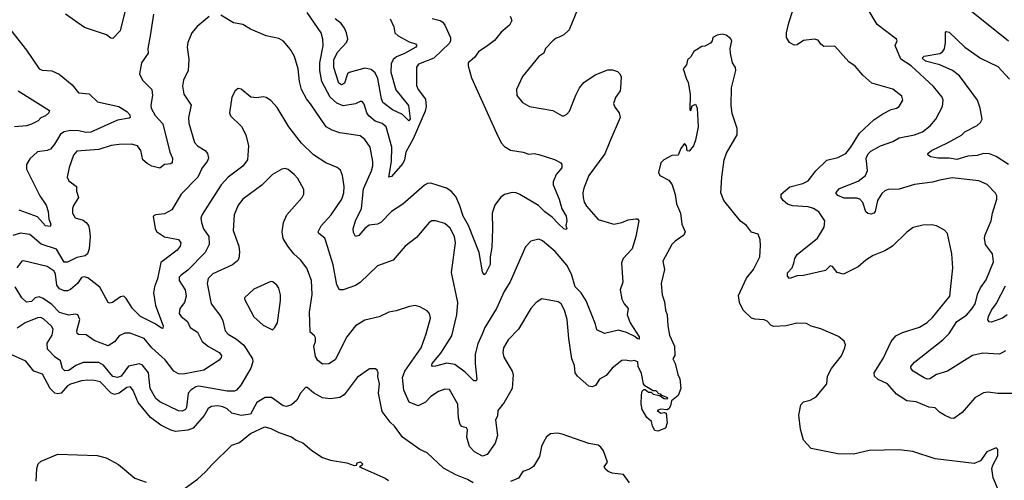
# Model space of a CAD drawing. Extents: x 1933546 to 2138868, y 524910 to 667279.
# Tile 313 of 466: x 2022780 to 2029067, y 645699 to 648640. Entities that reach past the tile are written whole.
import ezdxf

# ---------------------------------------------------------------- set-up
doc = ezdxf.new("R2010")
doc.units = 0

msp = doc.modelspace()

# ---------------------------------------------------------------- linework, layer by layer
at = {"layer": '0CON10XD'}
for points in [[(2023457.5, 648715), (2023421.1, 648568.9), (2023375, 648520), (2023362.3, 648522.3), (2023335, 648542.3), (2023195, 648589.5), (2023072.9, 648675)], [(2025415, 648647.6), (2025465, 648634.7), (2025483.2, 648623.2), (2025496.1, 648605), (2025530.3, 648525), (2025531.6, 648505), (2025525, 648489.4), (2025425.2, 648394.8), (2025327.5, 648355), (2025314.1, 648335.9), (2025315, 648220), (2025323.9, 648193.9), (2025372, 648132), (2025376.7, 648085), (2025369.6, 648055), (2025291.9, 647878.1), (2025246.2, 647795), (2025237.6, 647745), (2025227.4, 647722.6), (2025155, 647637.8), (2025136.7, 647635), (2025154.7, 647735), (2025156.9, 647826.9), (2025120, 647955), (2025095, 647976.4), (2025051.2, 647991.2), (2025010.3, 648025), (2024996.9, 648045), (2024980.7, 648100.7), (2024967.8, 648117.8), (2024955, 648118.1), (2024925, 648102.7), (2024845, 648090.3), (2024806, 648106), (2024763.2, 648145), (2024709.2, 648245), (2024696.7, 648315), (2024697, 648365), (2024718.2, 648471.8), (2024716.2, 648515), (2024704.6, 648555), (2024615, 648685.5)], [(2026346.4, 648715), (2026288.6, 648575), (2026255, 648542.5), (2026225, 648528.6)], [(2029115, 646254.3), (2029025, 646252.5), (2028965, 646262), (2028935, 646257.5), (2028880, 646225), (2028798.3, 646131.7), (2028745, 646094.3), (2028725, 646096.9), (2028685, 646115.7), (2028653.9, 646133.9), (2028625, 646161.1), (2028585, 646166.8), (2028505, 646201.2), (2028445, 646206.5), (2028379.8, 646249.8), (2028321.9, 646315), (2028262.1, 646342.1), (2028239.1, 646365), (2028237.3, 646385), (2028293.6, 646476.4), (2028345.7, 646585), (2028375, 646622), (2028417, 646643), (2028525, 646677.5), (2028575, 646706.5), (2028608.3, 646738.3), (2028719.2, 646875), (2028738.6, 647055), (2028732.5, 647145), (2028703.8, 647275), (2028685, 647296.2), (2028635, 647323.8), (2028605, 647330), (2028547.7, 647327.7), (2028485, 647314), (2028445, 647284.2), (2028353.8, 647195), (2028305, 647164.3), (2028230, 647135), (2028183.8, 647105), (2028135, 647061.2), (2028040, 647015), (2028000, 647025), (2027970, 647065), (2027955, 647069.1), (2027925, 647038.8), (2027785, 647007.3), (2027744.5, 647005.5), (2027695, 646986.7), (2027682.9, 647002.9), (2027684.1, 647024.1), (2027713.8, 647056.2), (2027724.4, 647084.4), (2027730.5, 647115), (2027745, 647140.6), (2027875, 647246), (2027918, 647315), (2027922, 647355), (2027882.7, 647412.7), (2027848, 647435), (2027815, 647444.6), (2027715, 647451.8), (2027682.5, 647462.5), (2027656.2, 647485), (2027643.3, 647505), (2027643.3, 647525), (2027697.1, 647572.9), (2027781.2, 647595), (2027815, 647611.5), (2027865, 647674.5), (2027935, 647741.9), (2028005, 647758.9), (2028055, 647785.6), (2028088.1, 647825), (2028143.8, 647916.2), (2028235, 648000), (2028290.9, 648039.1), (2028345, 648065.7), (2028380, 648075), (2028395, 648086.2), (2028420, 648125), (2028412.1, 648152.1), (2028355.5, 648195.5), (2028221.2, 648235), (2028163.3, 648285), (2028115, 648343.8), (2028075, 648371.2), (2027985, 648470), (2027915, 648469.2), (2027895, 648484), (2027878.3, 648508.3), (2027855, 648515.6), (2027785, 648505.8), (2027745, 648478.8), (2027725, 648476.7), (2027696.7, 648495), (2027676.2, 648525), (2027675.8, 648555), (2027691.2, 648618.8), (2027720, 648705)], [(2029074.2, 646525), (2029036.7, 646505), (2028931.3, 646511.3), (2028865, 646495.5), (2028705, 646396.7), (2028634.6, 646375.4), (2028592.6, 646347.4), (2028575, 646345.5), (2028555, 646353.8), (2028485.8, 646395), (2028471.7, 646411.7), (2028470, 646425), (2028495, 646452.5), (2028675, 646595.5), (2028715, 646636.7), (2028765, 646712.9), (2028825, 646753.5), (2028862.9, 646795), (2028881.8, 646825), (2028898.3, 646891.7), (2028915, 646927.5), (2028950.8, 646979.2), (2028998.5, 647095), (2028992.5, 647145), (2028947.5, 647205), (2028940.9, 647245), (2028945, 647266.2), (2028984.5, 647355), (2028992.2, 647405), (2029019.4, 647495), (2029019.4, 647515), (2029011.7, 647531.7), (2028956.9, 647586.9), (2028905, 647611.1), (2028735, 647631.2), (2028655.4, 647614.6), (2028608, 647602), (2028495, 647586.9), (2028395, 647558.8), (2028325.3, 647554.7), (2028305, 647547.9), (2028285, 647530.6), (2028257.3, 647485), (2028241.8, 647415), (2028234.4, 647405), (2028215, 647398), (2028195, 647402.7), (2028183.5, 647413.5), (2028165, 647472), (2028145, 647493.1), (2028125, 647499.5), (2028045, 647500.4), (2028005, 647517.8), (2027992.5, 647535), (2028015, 647561.4), (2028135, 647608.9), (2028180.4, 647645), (2028193.5, 647676.5), (2028184.7, 647755), (2028197.4, 647782.6), (2028215, 647800), (2028276.5, 647833.5), (2028355, 647862.5), (2028395.3, 647884.7), (2028493.3, 647905), (2028545, 647924.4), (2028595, 647961.1), (2028630.9, 648005), (2028673.1, 648085), (2028677.1, 648125), (2028671.4, 648145), (2028615, 648214.2), (2028472, 648345), (2028407.3, 648387.3), (2028370.5, 648475), (2028383.3, 648505), (2028379.4, 648515), (2028255, 648608.1), (2028204, 648695)], [(2028857.1, 648695), (2029094, 648505)], [(2023635.6, 648675), (2023613.1, 648536.9), (2023599.2, 648455), (2023600, 648425), (2023557.5, 648365), (2023545.7, 648294.3), (2023565, 648254.3), (2023624.4, 648195), (2023628.9, 648155), (2023617.8, 648095), (2023620, 648075), (2023645, 648028.6), (2023695, 647974), (2023739.6, 647795), (2023755.6, 647755), (2023754, 647725), (2023745, 647718.6), (2023705.7, 647714.3), (2023675, 647692.5), (2023625, 647705.5), (2023595, 647720.9), (2023567.3, 647745), (2023554.6, 647805), (2023532.5, 647835), (2023495, 647845.6), (2023415, 647843.8), (2023365, 647836.2), (2023285, 647810), (2023145, 647800), (2023125, 647773.8), (2023095.8, 647695.8), (2023083.3, 647635), (2023095, 647611.4), (2023144, 647575), (2023142.5, 647545), (2023155.8, 647505), (2023124.1, 647454.1), (2023116.9, 647435), (2023117.1, 647405), (2023134, 647375), (2023185, 647360.9), (2023205, 647344.6), (2023219.5, 647325), (2023226.5, 647296.5), (2023229.5, 647255), (2023223.1, 647176.9), (2023214.1, 647145.9), (2023198, 647132), (2023145, 647121.2), (2023085, 647092.5), (2023065, 647092.7), (2023015, 647173.8), (2022917.1, 647207.1), (2022845, 647268.7), (2022785, 647276.9), (2022737, 647263)], [(2023990.3, 648659.7), (2023912.8, 648597.2), (2023880, 648555), (2023853.9, 648493.9), (2023849.2, 648465), (2023860.6, 648385), (2023855.8, 648315), (2023826.6, 648253.4), (2023821.1, 648215), (2023829.2, 648165), (2023874.4, 648095), (2023857.9, 648015), (2023860.6, 647979.4), (2023896.2, 647856.2), (2023915.3, 647835.3), (2023965.8, 647805), (2023979.4, 647785), (2023985.7, 647755), (2023978.6, 647735), (2023945.3, 647694.7), (2023918, 647635), (2023812.5, 647525), (2023752.9, 647425), (2023705, 647400), (2023646.7, 647393.3), (2023633.3, 647385), (2023645, 647307.5), (2023655, 647288), (2023705, 647253.5), (2023795, 647236.1), (2023808.7, 647215), (2023805.8, 647194.2), (2023785, 647167.5), (2023681.1, 647088.9), (2023660.5, 646985), (2023640.4, 646935), (2023635.3, 646895), (2023646.8, 646815), (2023697.5, 646685), (2023695, 646668.8), (2023685, 646671.4), (2023645, 646699.2), (2023551.4, 646745), (2023500.4, 646795), (2023460.8, 646860.8), (2023445, 646875.7), (2023425, 646871.4), (2023373.3, 646835), (2023355, 646830), (2023345, 646834), (2023291.2, 646931.2), (2023215, 646991.8), (2023192.1, 646997.9), (2023175.4, 646994.6), (2023150.5, 646955), (2023105, 646918.2), (2023085, 646908.8), (2023065, 646909.2), (2023035, 646921.5), (2023017.7, 646945), (2023009.5, 647015), (2023000.8, 647035), (2022955, 647063.3), (2022805, 647100.6), (2022795, 647097.5), (2022761.9, 647055)], [(2025912.7, 648662.7), (2025922.2, 648635), (2025908.5, 648605), (2025855, 648559.1), (2025813.2, 648506.8), (2025769.4, 648475), (2025710, 648435), (2025685, 648399.2), (2025644.8, 648365.2), (2025643.9, 648345), (2025665, 648268), (2025824.6, 647915), (2025855, 647854.4), (2025875, 647830.5), (2025915, 647807.8), (2025995.9, 647794.1), (2026031.4, 647781.4), (2026065, 647785.4), (2026095, 647779.2), (2026195, 647747.5), (2026236.5, 647725), (2026242.3, 647715), (2026241.1, 647695), (2026205, 647650.8), (2026186.4, 647605), (2026186.2, 647585), (2026225, 647494), (2026242.5, 647432.5), (2026269.2, 647385), (2026273.6, 647356.4), (2026268.1, 647325), (2026273.3, 647305), (2026265, 647300), (2026255, 647304.4), (2026217.9, 647337.9), (2026179.4, 647379.4), (2026132.7, 647412.7), (2026093.9, 647453.9), (2025975, 647524.7), (2025950, 647535), (2025925, 647536.5), (2025875, 647524.3), (2025851.4, 647505), (2025815, 647456), (2025796.5, 647405), (2025799.7, 647305), (2025795.3, 647185), (2025783.9, 647125), (2025785, 647077.5), (2025755, 647017.5), (2025745, 647010), (2025735, 647030), (2025715, 647153.8), (2025645.2, 647325.2), (2025611.1, 647385), (2025588.5, 647458.5), (2025565, 647510), (2025534.7, 647544.7), (2025506, 647565), (2025405, 647597.1), (2025385, 647594.3), (2025365, 647582.9), (2025227.8, 647462.2), (2025154.7, 647415.3), (2025085.8, 647344.3), (2025065, 647335.4), (2025011.9, 647328.1), (2024983.6, 647306.4), (2024945, 647261.9), (2024925, 647256.7), (2024911.5, 647281.5), (2024909.5, 647305), (2024924.7, 647355), (2024963.9, 647435), (2024975, 647560.8), (2025026.2, 647675), (2025035, 647707.5), (2025035.4, 647735), (2025018.9, 647825), (2024984.6, 647874.6), (2024955, 647898.1), (2024825, 647916.4), (2024775, 647933.8), (2024738.1, 647955), (2024637, 648103), (2024611.5, 648135), (2024579.1, 648195), (2024567.1, 648245), (2024558.6, 648325), (2024534.3, 648405), (2024508.9, 648448.9), (2024465, 648502), (2024435, 648520), (2024355, 648535.8), (2024255, 648579.4), (2024205, 648608.6), (2024145, 648620.6), (2024065, 648667.5)], [(2025146, 648645), (2025169.2, 648595), (2025175.7, 648555), (2025197.2, 648537.2), (2025267.6, 648497.6), (2025308, 648485), (2025315.5, 648475.5), (2025309.4, 648465), (2025236.6, 648423.4), (2025187.3, 648402.7), (2025164.5, 648385), (2025152.4, 648357.6), (2025151.2, 648305), (2025181.9, 648191.9), (2025262.3, 648092.3), (2025274.1, 648005.9), (2025265, 647994.2), (2025224.7, 648034.7), (2025160, 648065), (2025100.1, 648110.1), (2025089.8, 648135), (2025068.2, 648265), (2025049.6, 648299.6), (2025025, 648322.5), (2024985, 648330.8), (2024885, 648303.5), (2024873.9, 648295), (2024855, 648234.1), (2024835, 648224.8), (2024817.5, 648235), (2024785.3, 648335), (2024786.2, 648385), (2024812.1, 648435), (2024868.2, 648495), (2024875.3, 648515), (2024868.1, 648555), (2024855, 648586.4), (2024833.8, 648615), (2024795.6, 648645)], [(2022722.2, 648575), (2022822.9, 648445), (2022905, 648326), (2022925, 648317.5), (2022985, 648314.2), (2023032.5, 648292.5), (2023115, 648224.4), (2023155, 648172), (2023225, 648165.6), (2023277.5, 648115), (2023413.8, 648085), (2023465, 648054.2), (2023482.7, 648032.7), (2023486.7, 648015), (2023479.5, 648010.5), (2023405, 647997.5), (2023235, 647921.3), (2023205, 647918.9), (2023155, 647930.8), (2023105, 647933.3), (2023065.3, 647924.7), (2023042.1, 647907.9), (2023003.6, 647845), (2022976.6, 647813.4), (2022955.4, 647804.6), (2022894.7, 647795.3), (2022845, 647750.6), (2022823.8, 647715), (2022823.8, 647685), (2022908.7, 647515), (2022950.3, 647455), (2022962.6, 647415), (2022967.2, 647367.2), (2022980, 647335), (2022975, 647318.8), (2022945, 647324.6), (2022895, 647380.9), (2022776.4, 647423.6)], [(2029095, 647714.4), (2029015, 647767.1), (2028972.3, 647782.3), (2028935.4, 647785.4), (2028895, 647773.1), (2028835, 647769.3), (2028765, 647747.4), (2028715, 647754.8), (2028645.3, 647755.3), (2028596.7, 647765), (2028581.2, 647775), (2028578.8, 647785), (2028602, 647805), (2028705, 647852.7), (2028795, 647903.2), (2028815, 647924.1), (2028894.2, 647965), (2028915, 647982.5), (2028925.5, 648005), (2028913.8, 648075), (2028897.1, 648125), (2028781.8, 648281.8), (2028735.6, 648315.6), (2028655, 648352.4), (2028565, 648374.2), (2028542.2, 648395), (2028555, 648407.1), (2028655, 648424.3), (2028672, 648435), (2028685.5, 648454.5), (2028692.7, 648495), (2028692.7, 648557.3), (2028696.7, 648563.3), (2028715, 648559.2), (2028815, 648463.8), (2028915.7, 648395), (2029025, 648341.5), (2029099.7, 648259.7)], [(2026225, 648528.6), (2026205, 648522), (2026183.8, 648505), (2026137.5, 648455), (2026126.7, 648425), (2026094.3, 648405), (2025992, 648278), (2025952, 648195), (2025955.8, 648155), (2025991.4, 648111.4), (2026036.2, 648085), (2026185, 648059.4), (2026245, 648026), (2026255, 648025.8), (2026275, 648035.8), (2026290.6, 648055), (2026331.3, 648158.7), (2026355.4, 648205), (2026382.2, 648237.8), (2026455, 648287.8), (2026535, 648319.2), (2026565, 648320), (2026597.9, 648307.9), (2026612, 648295), (2026620.8, 648275), (2026617.7, 648202.3), (2026613.8, 648185), (2026585, 648142.5), (2026572.5, 648105), (2026580.3, 648080.3), (2026608.6, 648045), (2026615.6, 648015), (2026548.5, 647861.5), (2026517.1, 647782.9), (2026414.4, 647645), (2026381.9, 647565), (2026375.7, 647535), (2026378.1, 647505), (2026385.5, 647475), (2026399.9, 647449.9), (2026475, 647363.3), (2026575, 647334.6), (2026625.9, 647344.1), (2026665, 647361.2), (2026715, 647369.2), (2026725, 647368), (2026733.8, 647355), (2026714.6, 647255.4), (2026692.1, 647177.9), (2026634.4, 647115.6), (2026622.1, 647087.9), (2026630.6, 646965), (2026614.2, 646914.2), (2026625.8, 646855), (2026639.2, 646825), (2026665.6, 646795), (2026660, 646755), (2026678.1, 646705), (2026736.8, 646615), (2026735, 646601.2), (2026725, 646602.5), (2026707.8, 646617.8), (2026655, 646642.1), (2026605, 646656.7), (2026515, 646636), (2026465, 646660), (2026457.5, 646695), (2026398.4, 646845), (2026365.3, 646895), (2026328.1, 646935), (2026303.3, 647015), (2026275, 647073.1), (2026199.6, 647159.6), (2026118.3, 647228.3), (2026095, 647239.2), (2026044.5, 647225.5), (2026010.6, 647189.4), (2025913.1, 646966.9), (2025872.9, 646905), (2025824.3, 646795), (2025751.1, 646675), (2025733.2, 646633.2), (2025705, 646570), (2025689.6, 646505), (2025688.1, 646445), (2025700, 646345), (2025695.8, 646334.2), (2025680, 646335), (2025625, 646390), (2025558.3, 646438.3), (2025506.8, 646446.8), (2025435, 646427.5), (2025416.2, 646426.2), (2025411.2, 646431.2), (2025414.3, 646445), (2025469.1, 646510.9), (2025539, 646621), (2025570.9, 646755), (2025577.8, 646835), (2025537.8, 647025), (2025562.5, 647215), (2025557.7, 647255), (2025529.1, 647309.1), (2025495, 647339.4), (2025435, 647355.6), (2025412.5, 647355), (2025394.6, 647345.4), (2025315, 647250), (2025241.4, 647195), (2025165, 647104), (2025065, 647069.2), (2024955, 646962.5), (2024925, 646942.9), (2024845, 646916), (2024822.5, 646915), (2024805, 646947.5), (2024782.3, 647075), (2024736, 647226), (2024727.8, 647245), (2024690, 647275), (2024687.1, 647285), (2024705.4, 647324.6), (2024770, 647395), (2024836.7, 647495), (2024850.9, 647535), (2024851.5, 647575), (2024841.5, 647645), (2024828.3, 647678.3), (2024806.9, 647696.9), (2024735, 647725.8), (2024656.9, 647776.9), (2024580.6, 647850.6), (2024498.5, 647955), (2024425, 648080), (2024385, 648124), (2024355, 648144), (2024335, 648148), (2024295, 648141.2), (2024256.1, 648146.1), (2024195, 648196.2), (2024175, 648200), (2024156.7, 648185), (2024136, 648145), (2024119.2, 648045), (2024126, 648025), (2024197.2, 647957.2), (2024224.3, 647905), (2024240.6, 647835), (2024234.4, 647745), (2024205.8, 647704.2), (2024111.9, 647635), (2024067.8, 647585), (2023944.6, 647395.4), (2023936.8, 647373.2), (2023942.2, 647345), (2023953.5, 647305), (2023987.5, 647255), (2023991.2, 647205), (2023965, 647152.9), (2023855, 647040), (2023810.5, 647009.5), (2023799.1, 646995), (2023799.1, 646975), (2023836.7, 646915), (2023842.5, 646875), (2023832.5, 646835), (2023802.5, 646795), (2023798.8, 646765), (2023811.1, 646745), (2023852.3, 646712.3), (2023870, 646675), (2023916, 646646), (2023945.6, 646585), (2023985, 646552.7), (2024055, 646514.5), (2024068, 646495), (2024067.3, 646482.7), (2024055, 646466.4), (2023957.2, 646402.8), (2023825, 646376.9), (2023795, 646378.2), (2023765.6, 646395), (2023708.8, 646468.8), (2023624.8, 646544.8), (2023575, 646605.3), (2023485, 646638.2), (2023451.1, 646638.9), (2023415, 646620.6), (2023385, 646583.5), (2023345, 646558.1), (2023255, 646591.2), (2023205, 646627.7), (2023155, 646629.4), (2023146.6, 646636.6), (2023144.4, 646654.4), (2023163.9, 646725), (2023152.5, 646755), (2023135, 646759.6), (2023095, 646753.9), (2023035, 646771.1), (2022985, 646821.5), (2022929.6, 646859.6), (2022905, 646869.5), (2022880, 646865), (2022855, 646840), (2022825, 646836.7), (2022795, 646863.3), (2022752.5, 646935)], [(2029038.1, 645615), (2028995.5, 645715), (2028988.5, 645775), (2028993.1, 645795), (2029026.9, 645855), (2029026.7, 645895), (2029015, 645906.9), (2028955, 645882), (2028915, 645823.3), (2028875, 645806), (2028625, 645836), (2028482.3, 645882.3), (2028395, 645893.8), (2028205, 645889.1), (2028104.7, 645865.3), (2028005, 645867.8), (2027833.3, 645903.3), (2027785.8, 645955), (2027765.8, 646025.8), (2027756, 646115), (2027768.8, 646181.2), (2027785, 646200), (2027828.8, 646211.2), (2027866.9, 646233.1), (2027934, 646315), (2027939.2, 646365), (2027965, 646413.3), (2028027, 646493), (2028050, 646545), (2028052.5, 646565), (2028045, 646587.5), (2028007.7, 646617.7), (2027895, 646666.2), (2027835, 646683.8), (2027805, 646701.2), (2027742.3, 646702.3), (2027675, 646685.8), (2027595, 646682), (2027578.3, 646688.3), (2027552.5, 646715), (2027535, 646723.5), (2027475, 646726.9), (2027453.6, 646733.6), (2027399.2, 646785), (2027375.7, 646835), (2027370.9, 646879.1), (2027420.9, 646989.1), (2027465.5, 647045), (2027505.8, 647125), (2027511.7, 647198.3), (2027508.8, 647235), (2027495, 647270), (2027452.7, 647282.7), (2027421.2, 647325), (2027383, 647353), (2027276.7, 647485), (2027258, 647535), (2027263.5, 647635), (2027278.5, 647745), (2027292.8, 647787.2), (2027362.5, 647905), (2027362.5, 647945), (2027330.3, 648040.3), (2027323.1, 648095), (2027325.8, 648205), (2027352.5, 648315), (2027350, 648335), (2027332.5, 648365), (2027320, 648425), (2027317.5, 648455), (2027327.5, 648505), (2027319.3, 648519.3), (2027291.7, 648541.7), (2027265, 648547.5), (2027235, 648541.2), (2027206.7, 648525), (2027202.5, 648505), (2027190.7, 648489.3), (2027155, 648470), (2027135, 648467.5), (2027085, 648437.5), (2027065, 648402.5), (2027045, 648382.5), (2027037.7, 648352.3), (2027016.7, 648325), (2027035.8, 648265.8), (2027048.3, 648238.3), (2027061.4, 648165), (2027060, 648065), (2027065, 648060), (2027075, 648090), (2027095, 648100), (2027106.7, 648075), (2027112.5, 647955), (2027095, 647870), (2027082.5, 647835), (2027055, 647800), (2027043, 647803), (2027037.5, 647835), (2027025, 647850), (2027001.7, 647818.3), (2026986, 647774), (2026945, 647773.3), (2026893.3, 647745), (2026873.8, 647725), (2026860, 647665), (2026867.5, 647645), (2026925, 647616.2), (2026946, 647585), (2026966.1, 647523.9), (2026974, 647465), (2027000, 647405), (2027008.1, 647335), (2027029.2, 647285), (2027022, 647265), (2026965, 647226.2), (2026945.3, 647205), (2026887.6, 647097.6), (2026897.8, 647045), (2026875.6, 646955), (2026882.6, 646882.6), (2026897.6, 646837.6), (2026903.1, 646785), (2026915.5, 646755.5), (2026918.1, 646685), (2026929.2, 646625), (2026961.6, 646555), (2026964.2, 646495.8), (2026950, 646475), (2026965.7, 646445.7), (2026982.2, 646375), (2026995, 646346.7), (2027001.1, 646285), (2026985, 646240), (2026942.5, 646207.5), (2026936.9, 646175), (2026925, 646156.2), (2026915, 646150), (2026875, 646152.5), (2026850, 646145), (2026875, 646127.5), (2026895, 646132.5), (2026908, 646128), (2026915.7, 646065.7), (2026905, 646032), (2026855, 646013.1), (2026835, 646016.7), (2026820, 646045), (2026814, 646074), (2026785, 646101.2), (2026755, 646151.2), (2026748.5, 646185), (2026750, 646245), (2026755, 646267.5), (2026765, 646280), (2026775, 646280), (2026795, 646262.5), (2026811.7, 646261.7), (2026825, 646250), (2026865, 646240), (2026895, 646222.5), (2026915, 646220), (2026920, 646225), (2026881.7, 646241.7), (2026875, 646250), (2026861.7, 646251.7), (2026845, 646270), (2026825, 646270), (2026771.7, 646301.7), (2026763.3, 646315), (2026751.7, 646381.7), (2026729.2, 646425), (2026726.7, 646455), (2026705, 646464), (2026685, 646458.8), (2026646.6, 646466.6), (2026625, 646463.5), (2026564.2, 646415), (2026525, 646368.6), (2026483.1, 646345), (2026457.5, 646305), (2026435, 646295.8), (2026415, 646300.8), (2026343.1, 646363.1), (2026327.5, 646385), (2026322, 646432), (2026306.4, 646475), (2026286.5, 646605), (2026277.1, 646725), (2026260, 646785), (2026237.5, 646825), (2026217.9, 646837.9), (2026115, 646858.6), (2026077.8, 646835), (2026044.7, 646795.2), (2025965, 646664.5), (2025900.4, 646595), (2025869.6, 646545), (2025866.2, 646515), (2025871.2, 646485), (2025925, 646396), (2025930.6, 646375), (2025925.7, 646285), (2025874.2, 646195), (2025833.3, 646145), (2025830.5, 646109.5), (2025818.8, 646085), (2025830.9, 645985), (2025815.5, 645935.5), (2025765, 645864.3), (2025735, 645852.5), (2025685, 645881.8), (2025653.3, 645915), (2025634.5, 645975), (2025640.5, 646020.5), (2025633.3, 646035), (2025603.8, 646043.8), (2025592.7, 646055), (2025582.5, 646095), (2025578.8, 646185), (2025525, 646278.1), (2025495, 646282.1), (2025455, 646265.9), (2025406.2, 646235), (2025372.6, 646197.4), (2025325.3, 646174.7), (2025267.1, 646197.1), (2025232.5, 646275), (2025224.7, 646355.3), (2025240, 646395), (2025344.2, 646545), (2025376, 646634), (2025402.5, 646735), (2025397.5, 646765), (2025382.1, 646782.1), (2025335, 646806.5), (2025305, 646814.4), (2025270.2, 646809.8), (2025185, 646780.8), (2025137.7, 646772.3), (2025075, 646743.1), (2024985, 646720.8), (2024924.7, 646685.3), (2024868.6, 646615), (2024795, 646469.2), (2024755, 646443.3), (2024715, 646440), (2024684.3, 646465), (2024670.2, 646490.2), (2024658.9, 646555), (2024668.5, 646585), (2024668.2, 646608.2), (2024662, 646622), (2024634.4, 646645), (2024631.7, 646771.7), (2024647.3, 646885), (2024643.8, 646975), (2024614, 647054), (2024573, 647107), (2024531.5, 647145), (2024493.5, 647193.5), (2024463.3, 647243.3), (2024456.4, 647285), (2024464.5, 647345), (2024485.5, 647395), (2024584.4, 647505.6), (2024594.2, 647525), (2024595.8, 647555), (2024556.4, 647625), (2024532.1, 647652.1), (2024495, 647682.5), (2024475, 647688.8), (2024455, 647686.2), (2024395, 647652), (2024327.5, 647582.5), (2024205.9, 647494.1), (2024174.7, 647455.3), (2024148.9, 647395), (2024143.6, 647295), (2024178.8, 647195), (2024183.6, 647155), (2024179.5, 647115), (2024170.4, 647099.6), (2024140, 647075), (2024013.2, 647016.8), (2023983.3, 646986.7), (2023976.5, 646955), (2024002.7, 646825), (2024064.7, 646744.7), (2024077.3, 646717.3), (2024092.6, 646652.6), (2024111.6, 646631.6), (2024165, 646600.4), (2024211.5, 646561.5), (2024267.8, 646475), (2024269.5, 646455), (2024257.3, 646415), (2024193.3, 646306.7), (2024165.3, 646274.7), (2024152.1, 646267.9), (2024105, 646268.2), (2023925, 646299.3), (2023905, 646296.9), (2023872.2, 646275), (2023856.4, 646255), (2023845.4, 646165), (2023838.5, 646151.5), (2023818.3, 646141.7), (2023795, 646142.7), (2023675, 646199.5), (2023650.7, 646220.7), (2023612.8, 646285), (2023602.3, 646385), (2023563.8, 646433.8), (2023545, 646442.7), (2023475, 646427.9), (2023428.2, 646365), (2023405, 646354.6), (2023375, 646362.3), (2023314.8, 646434.8), (2023285, 646452), (2023185, 646451.7), (2023138.7, 646431.3), (2023095, 646400.8), (2023069.2, 646399.2), (2023054, 646414), (2023041.7, 646461.7), (2023007.8, 646485), (2022957.4, 646537.4), (2022956.9, 646575), (2022988.9, 646625), (2022994.4, 646664.4), (2022982.9, 646682.9), (2022935, 646728.6), (2022915, 646737.7), (2022895, 646736.2), (2022815.2, 646704.8), (2022765, 646670.9)], [(2022771.1, 648185), (2022970, 648060), (2022966, 648045), (2022945, 648026.2), (2022916.2, 648013.8), (2022898.8, 647995), (2022855, 647972.1), (2022825, 647962.3), (2022747.5, 647955)], [(2024395, 646660), (2024408.3, 646671.7), (2024426, 646705), (2024446.4, 646846.4), (2024446.4, 646883.6), (2024436.2, 646925), (2024423.3, 646945), (2024396.1, 646966.1), (2024385, 646967.5), (2024275, 646919.2), (2024216.7, 646865), (2024216.2, 646855), (2024275, 646743.3), (2024335, 646690), (2024395, 646660)], [(2029086.5, 646755), (2029055, 646733.8), (2028985, 646709.2), (2028970.8, 646710.8), (2028963.1, 646723.1), (2028966.5, 646745), (2028985.3, 646784.7), (2029015.4, 646825), (2029075, 646941.5)], [(2025675, 645682.5), (2025640, 645705), (2025565, 645734), (2025486.4, 645776.4), (2025382.5, 645875), (2025336.4, 645896.4), (2025224.1, 645974.1), (2025173.8, 646045), (2025145, 646070.8), (2025095, 646138.8), (2025071.8, 646255), (2025077.1, 646315), (2025068.3, 646361.7), (2025070, 646385), (2025063, 646403), (2025051.7, 646411.7), (2025015, 646410), (2024935, 646356), (2024852.5, 646245), (2024825, 646227.8), (2024765, 646220), (2024715, 646226.7), (2024657.4, 646257.4), (2024615, 646292.5), (2024605, 646292.5), (2024574.1, 646255.9), (2024549.5, 646210.5), (2024515, 646180.8), (2024485, 646170), (2024462.5, 646175), (2024387.6, 646227.6), (2024347.3, 646227.3), (2024294.5, 646195), (2024255, 646121.9), (2024195, 646112.9), (2024135, 646128.8), (2024104.5, 646155), (2024077.6, 646167.6), (2024045, 646174.7), (2024005, 646170.5), (2023983.2, 646156.8), (2023957.8, 646112.2), (2023888.3, 646031.7), (2023855, 646018.8), (2023775, 646011.3), (2023745, 646018.8), (2023681.1, 646051.1), (2023615, 646099.6), (2023536.7, 646195), (2023505, 646272.5), (2023487.5, 646295), (2023465, 646292.7), (2023415, 646256.5), (2023385, 646247.1), (2023365, 646256.1), (2023295, 646328), (2023255, 646337.5), (2023215, 646338), (2023175, 646334.7), (2023105, 646313.4), (2023085, 646302.9), (2023045, 646256.2), (2023025, 646250.8), (2023005, 646255.7), (2022975.2, 646285), (2022926.4, 646376.4), (2022871.1, 646395), (2022819.6, 646459.6), (2022715, 646507.1)], [(2023830, 645645), (2023915, 645705.8), (2023967.2, 645752.8), (2024009.1, 645800.9), (2024135, 645924), (2024185, 645941.2), (2024255, 645998.8), (2024345, 646040), (2024385, 646030.8), (2024435, 646004.2), (2024515, 645976.2), (2024545.8, 645955.8), (2024588.3, 645938.3), (2024645, 645890), (2024714.2, 645844.2), (2024765, 645828), (2024870, 645810), (2024916.1, 645793.9), (2024930, 645795), (2024935, 645810), (2024956.7, 645816.7), (2024968.8, 645805), (2024967.5, 645795), (2024950, 645785), (2025115, 645712), (2025135, 645698)], [(2026675, 645683.3), (2026635, 645735.8), (2026562.5, 645745), (2026537.5, 645755), (2026520.7, 645770.7), (2026513.3, 645785), (2026533.8, 645815), (2026507.7, 645887.7), (2026491.7, 645911.7), (2026475, 645923.3), (2026415, 645933.3), (2026245, 645993.3), (2026215, 646000), (2026170, 645995), (2026143.6, 645976.4), (2026125, 645942.5), (2026112, 645915), (2026098.8, 645851.2), (2026061.7, 645788.3), (2026035, 645770), (2025992.5, 645755), (2025965, 645712.5), (2025915, 645691.2)], [(2022886.1, 645693.9), (2022889.1, 645775), (2022899.1, 645805), (2022917.9, 645822.1), (2023025, 645865.4), (2023275, 645857.9), (2023332.4, 645842.4), (2023410.4, 645800.4), (2023515, 645712.9), (2023587.6, 645687.6)]]:
    msp.add_lwpolyline(points, dxfattribs=at)

doc.saveas('drawing.dxf')
